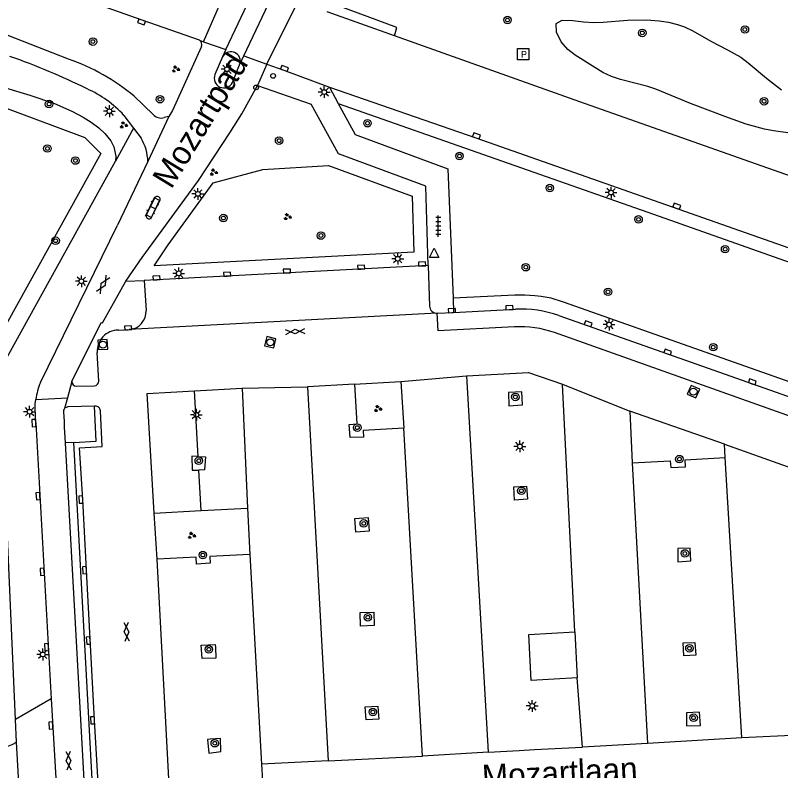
# Model space of a CAD drawing. Extents: x 132999 to 136000, y 398499 to 400501.
# Drawn here: x 133446.5 to 133527.8, y 399252.9 to 399333.1 of the extents above; entities that cross this region are included whole.
import ezdxf

# ---------------------------------------------------------------- set-up
doc = ezdxf.new("R2010")
doc.units = 0
for name, color, linetype in [('gg-anno-openbare ruimte label', 7, 'Continuous'), ('gg-knt-verharding', 7, 'Continuous'), ('gg-knt-verharding nz', 7, 'Continuous'), ('gt-grn-groengrens', 7, 'Continuous'), ('gt-grn-weggrens', 7, 'Continuous'), ('gt-symb-boom', 7, 'Continuous'), ('gt-symb-brandput', 7, 'Continuous'), ('gt-symb-drukknoppaal', 7, 'Continuous'), ('gt-symb-gesloten verharding', 7, 'Continuous'), ('gt-symb-groenvak', 7, 'Continuous'), ('gt-symb-klinker verharding', 7, 'Continuous'), ('gt-symb-kolk', 7, 'Continuous'), ('gt-symb-lichtmast', 7, 'Continuous'), ('gt-symb-rioolschacht', 7, 'Continuous'), ('gt-symb-tegel verharding', 7, 'Continuous'), ('gt-symb-verkeersregelinstallatiepaal', 7, 'Continuous'), ('gt-symb-waterafsluiter', 7, 'Continuous')]:
    doc.layers.add(name, color=color, linetype=linetype)

# ---------------------------------------------------------------- blocks, each defined once
blk = doc.blocks.new('gt0-BOOM')
at = {"layer": 'gt-symb-boom'}
for radius in [0.4, 0.2]:
    blk.add_circle((0, 0), radius, dxfattribs=at)
blk = doc.blocks.new('gt0-KOLK')
at = {"layer": 'gt-symb-kolk'}
blk.add_lwpolyline([(0, 0), (0.375, 0), (0.375, 0.4), (-0.375, 0.4), (-0.375, 0), (0, 0)], dxfattribs=at)
blk = doc.blocks.new('gt0-DPAAL')
at = {"layer": 'gt-symb-drukknoppaal'}
blk.add_circle((0, 0), 0.25, dxfattribs=at)
blk = doc.blocks.new('gt0-VIPAAL')
at = {"layer": 'gt-symb-verkeersregelinstallatiepaal'}
blk.add_circle((0, 0), 0.25, dxfattribs=at)
blk = doc.blocks.new('gt0-LMAST')
at = {"layer": 'gt-symb-lichtmast'}
for p, q in [((-0.182, 0.173), (-0.447, 0.438)), ((-0.005, 0.246), (-0.005, 0.621)), ((0.172, 0.173), (0.437, 0.438)), ((-0.255, -0.004), (-0.63, -0.004)), ((-0.182, -0.181), (-0.447, -0.446)), ((-0.005, -0.254), (-0.005, -0.629)), ((0.437, -0.446), (0.172, -0.181)), ((0.245, -0.004), (0.62, -0.004))]:
    blk.add_line(p, q, dxfattribs=at)
blk.add_circle((-0.005, -0.004), 0.25, dxfattribs=at)
blk = doc.blocks.new('gt0-GRVAK')
at = {"layer": 'gt-symb-groenvak'}
for p, q in [((-0.11, 0.189), (-0.228, 0.24)), ((-0.182, 0.153), (0.088, 0.153)), ((-0.091, 0.211), (-0.156, 0.322)), ((-0.047, 0.214), (-0.047, 0.393)), ((-0.004, 0.211), (0.061, 0.322)), ((0.015, 0.189), (0.133, 0.24)), ((0.262, -0.052), (0.197, 0.059)), ((0.305, -0.049), (0.305, 0.13)), ((0.349, -0.052), (0.414, 0.059)), ((-0.245, -0.228), (-0.363, -0.177)), ((-0.318, -0.264), (-0.047, -0.264)), ((-0.226, -0.206), (-0.291, -0.095)), ((-0.183, -0.203), (-0.183, -0.024)), ((-0.139, -0.206), (-0.074, -0.095)), ((-0.12, -0.228), (-0.002, -0.177)), ((0.243, -0.074), (0.125, -0.023)), ((0.17, -0.11), (0.441, -0.11)), ((0.368, -0.074), (0.486, -0.023))]:
    blk.add_line(p, q, dxfattribs=at)
blk = doc.blocks.new('gt0-KL1')
at = {"layer": 'gt-symb-klinker verharding'}
for p, q in [((-1.15, 0.3), (1.15, 0.3)), ((-1, -0.3), (-1, 0.3)), ((-0.5, 0.3), (-0.5, 0.45)), ((0, -0.3), (0, 0.3)), ((0.5, 0.3), (0.5, 0.45)), ((1, -0.3), (1, 0.3)), ((-1.15, -0.3), (1.15, -0.3)), ((-0.5, -0.45), (-0.5, -0.3)), ((0.5, -0.45), (0.5, -0.3))]:
    blk.add_line(p, q, dxfattribs=at)
blk = doc.blocks.new('gt0-WAFSL')
at = {"layer": 'gt-symb-waterafsluiter'}
for p, q in [((-0.5, -0.333), (0, 0.667)), ((0, 0.667), (0.5, -0.333)), ((0.5, -0.333), (-0.5, -0.333))]:
    blk.add_line(p, q, dxfattribs=at)
blk = doc.blocks.new('gt0-TEG1')
at = {"layer": 'gt-symb-tegel verharding'}
for p, q in [((-1.125, 0), (1.125, 0)), ((-0.9, -0.25), (-0.9, 0.25)), ((-0.45, -0.25), (-0.45, 0.25)), ((0, -0.25), (0, 0.25)), ((0.45, -0.25), (0.45, 0.25)), ((0.9, -0.25), (0.9, 0.25))]:
    blk.add_line(p, q, dxfattribs=at)
blk = doc.blocks.new('gt0-BPUT')
at = {"layer": 'gt-symb-brandput'}
blk.add_lwpolyline([(-0.599, -0.599), (-0.599, 0.601), (0.601, 0.601), (0.601, -0.599)], close=True, dxfattribs=at)
blk.add_text('P', height=0.7, dxfattribs=at).set_placement((-0.233, -0.35))
blk = doc.blocks.new('gt0-RS')
at = {"layer": 'gt-symb-rioolschacht'}
blk.add_lwpolyline([(-0.5, -0.5), (0.5, -0.5), (0.5, 0.5), (-0.5, 0.5)], close=True, dxfattribs=at)
blk.add_circle((0, 0), 0.375, dxfattribs=at)
blk = doc.blocks.new('gt0-GESVH1')
at = {"layer": 'gt-symb-gesloten verharding'}
for p, q in [((-0.992, -0.261), (0.008, 0.239)), ((0.008, -0.261), (-0.992, 0.239)), ((0.008, 0.239), (1.008, -0.261)), ((1.008, 0.239), (0.008, -0.261))]:
    blk.add_line(p, q, dxfattribs=at)

msp = doc.modelspace()

# ---------------------------------------------------------------- linework, layer by layer
at = {"layer": 'gg-knt-verharding'}
for p, q in [((133486.751, 399330.908), (133479.624, 399333.445)), ((133469.774, 399329.137), (133469.657, 399329.177)), ((133468.495, 399328.665), (133467.693, 399326.782)), ((133469.555, 399325.958), (133470.312, 399327.827)), ((133473.221, 399327.886), (133472.201, 399325.636)), ((133472.201, 399325.636), (133477.9, 399323.64)), ((133479.86, 399325.46), (133480.789, 399323.732)), ((133461.12, 399322.558), (133459.116, 399324.481)), ((133458.031, 399322.458), (133459.055, 399321.079)), ((133462.8, 399322.342), (133462.303, 399322.212)), ((133459.055, 399321.079), (133459.841, 399320.019)), ((133460.562, 399317.542), (133457.347, 399310.804)), ((133460.43, 399311.902), (133461.306, 399313.692)), ((133461.833, 399313.411), (133460.957, 399311.63)), ((133449.16, 399294.093), (133457.347, 399310.804)), ((133458.222, 399304.828), (133459.962, 399307.368)), ((133490.352, 399306.502), (133460.169, 399304.929)), ((133490.352, 399306.502), (133490.48, 399302.196)), ((133460.169, 399304.929), (133460.376, 399301.744)), ((133492.979, 399303.043), (133493.039, 399301.525)), ((133491.304, 399301.435), (133493.039, 399301.525)), ((133493.039, 399301.525), (133499.61, 399301.865)), ((133504.212, 399301.197), (133552.663, 399284.07)), ((133457.433, 399299.643), (133458.59, 399299.695)), ((133455.362, 399294.236), (133455.198, 399297.257)), ((133482.53, 399293.9), (133487.43, 399294.18)), ((133482.53, 399293.9), (133482.76, 399289.676)), ((133487.43, 399294.18), (133487.753, 399289.241)), ((133452.977, 399293.678), (133454.876, 399293.724)), ((133454.9, 399291.558), (133452.078, 399291.482)), ((133454.976, 399291.56), (133454.9, 399291.558)), ((133511.76, 399291.05), (133512.02, 399285.55)), ((133521.83, 399287.53), (133511.76, 399291.05)), ((133448.663, 399289.786), (133450.308, 399260.482)), ((133487.753, 399289.241), (133483.433, 399288.994)), ((133521.89, 399286.1), (133521.83, 399287.53)), ((133512.02, 399285.55), (133516.061, 399285.775)), ((133517.63, 399285.862), (133521.89, 399286.1)), ((133461.25, 399280.22), (133466.225, 399280.487)), ((133461.54, 399275.301), (133461.25, 399280.22)), ((133466.225, 399280.487), (133471.14, 399280.75)), ((133471.14, 399280.75), (133471.414, 399275.82)), ((133465.698, 399275.519), (133461.54, 399275.301)), ((133471.414, 399275.82), (133467.144, 399275.595)), ((133505.92, 399267.61), (133506.17, 399262.72)), ((133450.308, 399260.482), (133450.78, 399252.07)), ((133500, 399255.01), (133501.642, 399255.102))]:
    msp.add_line(p, q, dxfattribs=at)
for points in [[(133466.034, 399330.433), (133459.945, 399332.563), (133427.907, 399343.889), (133426.613, 399344.343)], [(133486.751, 399330.908), (133487.015, 399331.789), (133480.041, 399334.376)], [(133452.141, 399328.422), (133445.635, 399330.958), (133445.053, 399331.164)], [(133771.329, 399233.906), (133768.601, 399234.632), (133745.269, 399241.392), (133716.806, 399250.305), (133688.288, 399259.917), (133659.647, 399269.976), (133602.401, 399290.135), (133545.88, 399309.99), (133506.955, 399323.72), (133486.751, 399330.908)], [(133466.252, 399329.774), (133463.166, 399322.97), (133462.8, 399322.342)], [(133473.221, 399327.886), (133475.003, 399327.257), (133479.86, 399325.46)], [(133459.962, 399307.368), (133465.943, 399315.528), (133469.285, 399320.599), (133470.551, 399322.604), (133472.201, 399325.636)], [(133479.86, 399325.46), (133495.399, 399320.086), (133559.263, 399297.64), (133579.582, 399290.434), (133599.962, 399283.266), (133620.307, 399276.145), (133660.016, 399262.132), (133680.397, 399254.969), (133701.754, 399247.622), (133723.196, 399240.624), (133744.786, 399233.916), (133758.432, 399229.947)], [(133490.352, 399306.502), (133490.1, 399314.95), (133480.8, 399318.36), (133477.9, 399323.64)], [(133480.789, 399323.732), (133482.57, 399320.42), (133492.44, 399316.77), (133492.979, 399303.043)], [(133452.483, 399294.191), (133455.601, 399300.473), (133455.748, 399300.404), (133458.222, 399304.828)], [(133498.876, 399293.037), (133498.908, 399291.617), (133500.35, 399291.696), (133500.277, 399293.097), (133498.876, 399293.037)], [(133448.663, 399289.786), (133448.589, 399291.351), (133448.612, 399291.82), (133448.664, 399292.284)], [(133452.698, 399287.721), (133455.091, 399287.849), (133454.9, 399291.558)], [(133451.598, 399290.952), (133451.664, 399289.948), (133451.677, 399289.329), (133451.77, 399287.665)], [(133459.735, 399205.94), (133459.697, 399206.505), (133457.762, 399206.386), (133457.606, 399208.967), (133455.774, 399242.285), (133455.377, 399249.764), (133454.9, 399258.214), (133454.034, 399274.154), (133453.642, 399281.654), (133453.315, 399287.156), (133455.704, 399287.285), (133455.519, 399291.09)], [(133483.433, 399288.994), (133483.473, 399288.287), (133482.06, 399288.231), (133481.941, 399289.624), (133482.76, 399289.676)], [(133451.77, 399287.665), (133454.295, 399242.273), (133457.242, 399193.444)], [(133459.735, 399205.94), (133457.166, 399205.755), (133452.698, 399287.721)], [(133465.913, 399286.232), (133465.229, 399286.269), (133465.266, 399284.767), (133465.992, 399284.783)], [(133465.913, 399286.232), (133466.676, 399286.19), (133466.586, 399284.796), (133465.992, 399284.783)], [(133516.061, 399285.775), (133516.103, 399285.046), (133517.67, 399285.141), (133517.63, 399285.862)], [(133499.432, 399283.005), (133500.791, 399283.089), (133500.906, 399281.703), (133499.496, 399281.585), (133499.432, 399283.005)], [(133484.009, 399279.287), (133484.08, 399278.297), (133482.645, 399278.198), (133482.541, 399279.624), (133483.977, 399279.727), (133484.009, 399279.287)], [(133518.154, 399276.474), (133516.858, 399276.441), (133516.843, 399275.031), (133518.259, 399275.143), (133518.154, 399276.474)], [(133467.144, 399275.595), (133467.181, 399274.891), (133465.736, 399274.797), (133465.698, 399275.519)], [(133484.62, 399268.274), (133483.157, 399268.21), (133483.107, 399269.644), (133484.566, 399269.696), (133484.62, 399268.274)], [(133506.17, 399262.72), (133501.281, 399262.419), (133501.04, 399267.31), (133505.92, 399267.61)], [(133467.735, 399265.966), (133467.797, 399264.81), (133466.343, 399264.751), (133466.233, 399266.183), (133467.719, 399266.263), (133467.735, 399265.966)], [(133517.436, 399266.431), (133518.665, 399266.481), (133518.768, 399265.121), (133517.507, 399265.056), (133517.436, 399266.431)], [(133485.04, 399259.127), (133485.096, 399258.333), (133483.762, 399258.239), (133483.665, 399259.628), (133484.998, 399259.722), (133485.04, 399259.127)], [(133517.774, 399258.985), (133517.797, 399257.605), (133519.251, 399257.667), (133519.178, 399259.075), (133517.774, 399258.985)], [(133467.198, 399256.184), (133466.897, 399256.163), (133467.048, 399254.73), (133468.321, 399254.873), (133468.271, 399256.258), (133467.198, 399256.184)]]:
    msp.add_lwpolyline(points, dxfattribs=at)
for centre, radius, start, end in [((133465.801, 399329.99), 0.5, 334.38656, 62.22231), ((133469.387, 399328.214), 1, 74.36149, 153.19697), ((133469.384, 399328.211), 1.005, 337.51704, 67.1376), ((133421.538, 399259.097), 73.759, 63.79614, 70.71149), ((133445.004, 399307.648), 21.966, 50.0256, 71.03995), ((133468.635, 399326.396), 1.018, 157.71023, 334.54765), ((133449.034, 399314.067), 12.302, 43.00356, 65.64807), ((133462.002, 399323.38), 1.206, 222.96074, 284.43332), ((133455.705, 399317.472), 4.858, 0.83096, 31.62726), ((133461.572, 399313.556), 0.299, 330.99272, 152.87359), ((133460.689, 399311.758), 0.297, 150.95181, 334.44905), ((133491.267, 399302.222), 0.788, 181.86575, 272.6866), ((133458.417, 399301.648), 1.961, 275.04934, 2.79693), ((133500.22, 399289.88), 12, 70.56891, 92.913), ((133457.438, 399297.398), 2.245, 90.13055, 183.61261), ((133456.064, 399291.227), 7.475, 157.4595, 171.87488), ((133452.996, 399294.19), 0.513, 179.91565, 267.9225), ((133454.826, 399294.259), 0.537, 275.39366, 357.59102), ((133452.087, 399290.992), 0.491, 91.10143, 137.81086), ((133455.029, 399291.073), 0.49, 2.01991, 96.22367), ((133452.088, 399290.991), 0.492, 137.78422, 184.50947)]:
    msp.add_arc(centre, radius, start, end, dxfattribs=at)
at = {"layer": 'gg-knt-verharding nz'}
for p, q in [((133466.472, 399330.281), (133469.415, 399337.051)), ((133468.866, 399329.451), (133472.014, 399336.124)), ((133470.764, 399328.777), (133473.928, 399335.442)), ((133473.221, 399327.886), (133476.511, 399334.524)), ((133466.034, 399330.433), (133466.472, 399330.281)), ((133466.472, 399330.281), (133468.866, 399329.451)), ((133468.866, 399329.451), (133468.495, 399328.665)), ((133470.312, 399327.827), (133470.764, 399328.777)), ((133470.764, 399328.777), (133473.221, 399327.886)), ((133491.304, 399301.435), (133458.59, 399299.695)), ((133494.425, 399294.802), (133496.707, 399254.826)), ((133452.483, 399294.191), (133452.021, 399292.443)), ((133482.53, 399293.9), (133477.508, 399293.62)), ((133505.92, 399267.61), (133504.593, 399293.911)), ((133465.535, 399293.2), (133470.573, 399293.492)), ((133470.573, 399293.492), (133471.14, 399280.75)), ((133477.508, 399293.62), (133479.722, 399253.905)), ((133452.021, 399292.443), (133451.724, 399291.321)), ((133489.74, 399254.387), (133487.753, 399289.241)), ((133523.662, 399256.332), (133521.89, 399286.1)), ((133512.02, 399285.55), (133513.643, 399255.748)), ((133471.414, 399275.82), (133472.647, 399253.549)), ((133506.726, 399255.359), (133506.17, 399262.72)), ((133523.662, 399256.332), (133513.643, 399255.748)), ((133496.707, 399254.826), (133500, 399255.01)), ((133501.642, 399255.102), (133506.726, 399255.359)), ((133479.722, 399253.905), (133489.74, 399254.387))]:
    msp.add_line(p, q, dxfattribs=at)
for points in [[(133499.523, 399299.997), (133491.403, 399299.568), (133491.304, 399301.435)], [(133552.127, 399282.54), (133552.011, 399282.21), (133503.764, 399299.381)], [(133494.425, 399294.802), (133500.986, 399295.141), (133504.593, 399293.911)], [(133461.25, 399280.22), (133460.503, 399292.908), (133465.535, 399293.2)], [(133464.51, 399222.68), (133462.918, 399250), (133461.54, 399275.301)], [(133472.647, 399253.549), (133472.843, 399250), (133473.53, 399235.77)]]:
    msp.add_lwpolyline(points, dxfattribs=at)
msp.add_arc((133500.089, 399288.986), 11.025, 70.52901, 92.9423, dxfattribs=at)
at = {"layer": 'gt-grn-groengrens'}
for p, q in [((133459.055, 399321.079), (133457.126, 399317.595)), ((133458.222, 399304.828), (133460.169, 399304.929)), ((133452.698, 399287.721), (133451.77, 399287.665)), ((133450.308, 399260.482), (133446.49, 399258.303)), ((133446.63, 399255.878), (133446.49, 399258.303)), ((133450.288, 399192.087), (133446.63, 399255.878))]:
    msp.add_line(p, q, dxfattribs=at)
for points in [[(133401.875, 399328.968), (133399.99, 399338.983), (133406.365, 399337.66), (133423.086, 399331.525), (133442.935, 399324.187), (133453.882, 399320.097), (133455.566, 399318.413), (133443.296, 399296.278), (133444.718, 399257.292), (133444.219, 399257.007), (133440.843, 399256.074), (133438.642, 399256.26), (133437.544, 399256.577)], [(133503.929, 399332.201), (133504.584, 399332.556), (133505.703, 399332.528), (133506.829, 399332.396), (133507.948, 399332.331), (133508.942, 399332.356), (133511.509, 399332.557), (133513.532, 399332.592), (133514.862, 399332.508), (133515.86, 399332.36), (133516.829, 399332.121), (133517.555, 399331.859), (133518.448, 399331.425), (133520.349, 399330.326), (133522.146, 399329.43), (133523.547, 399328.64), (133524.347, 399328.048), (133526.287, 399326.395), (133527.866, 399325.176)], [(133528.778, 399320.582), (133527.036, 399320.8), (133526.058, 399320.988), (133524.132, 399321.516), (133522.237, 399322.18), (133518.204, 399323.713), (133514.509, 399325.233), (133513.675, 399325.514), (133510.765, 399326.263), (133509.822, 399326.589), (133508.91, 399327.023), (133508.039, 399327.528), (133505.944, 399328.851), (133505.168, 399329.457), (133504.483, 399330.267), (133503.972, 399331.309), (133503.929, 399332.201)], [(133442.831, 399326.172), (133448.038, 399324.607), (133450.637, 399323.709), (133452.477, 399322.917), (133453.711, 399322.262), (133454.559, 399321.729), (133455.357, 399321.124), (133455.996, 399320.525), (133456.631, 399319.739), (133456.958, 399319.097), (133457.154, 399318.113), (133457.126, 399317.595)], [(133480.789, 399323.732), (133514.266, 399311.968), (133566.026, 399293.658), (133622.297, 399273.676), (133674.718, 399255.372), (133708.103, 399243.677), (133754.686, 399228.738), (133757.903, 399228.105)], [(133446.49, 399258.303), (133444.86, 399295.436), (133457.126, 399317.595)], [(133461.25, 399306.488), (133462.712, 399308.689), (133467.52, 399315.281), (133472.783, 399316.7), (133479.756, 399317.145), (133488.631, 399313.891), (133488.809, 399307.924), (133461.25, 399306.488)], [(133501.669, 399303.302), (133500.602, 399303.375), (133499.533, 399303.363), (133492.979, 399303.043)], [(133675.091, 399247.341), (133669.699, 399247.341), (133662.667, 399245.694), (133660.472, 399243.376), (133658.052, 399240.885), (133657.597, 399239.52), (133657.423, 399239.07), (133649.954, 399241.695), (133648.809, 399242.12), (133649.234, 399243.47), (133648.318, 399245.385), (133595.759, 399263.88), (133598.629, 399272.137), (133582.991, 399277.642), (133582.389, 399275.837), (133551.925, 399286.505), (133551.757, 399286.027), (133504.712, 399302.611), (133503.415, 399303.03), (133502.352, 399303.211), (133501.669, 399303.302)], [(133437.654, 399254.514), (133438.441, 399254.364), (133439.312, 399254.262), (133440.525, 399254.257), (133441.334, 399254.321), (133442.707, 399254.517), (133444.024, 399254.85), (133445.082, 399255.191), (133446.14, 399255.64), (133446.63, 399255.878)]]:
    msp.add_lwpolyline(points, dxfattribs=at)
at = {"layer": 'gt-grn-weggrens'}
for p, q in [((133462.8, 399322.342), (133460.562, 399317.542)), ((133487.43, 399294.18), (133494.425, 399294.802)), ((133504.593, 399293.911), (133511.76, 399291.05)), ((133465.913, 399286.232), (133465.535, 399293.2)), ((133470.573, 399293.492), (133477.508, 399293.62)), ((133448.664, 399292.284), (133452.021, 399292.443)), ((133521.83, 399287.53), (133529.06, 399284.94)), ((133466.225, 399280.487), (133465.992, 399284.783)), ((133530.629, 399256.67), (133523.662, 399256.332)), ((133513.643, 399255.748), (133506.726, 399255.359)), ((133496.707, 399254.826), (133489.74, 399254.387)), ((133479.722, 399253.905), (133472.647, 399253.549))]:
    msp.add_line(p, q, dxfattribs=at)

# ---------------------------------------------------------------- block references
at = {"layer": 'gt-symb-boom'}
for p in [(133498.768, 399332.578), (133513.083, 399331.212), (133523.981, 399331.577), (133454.731, 399330.294), (133450.073, 399323.662), (133461.856, 399324.171), (133526.02, 399323.953), (133483.897, 399321.624), (133474.508, 399319.771), (133449.897, 399318.938), (133493.67, 399318.134), (133452.872, 399317.656), (133503.266, 399314.731), (133468.587, 399311.549), (133512.686, 399311.404), (133450.771, 399309.139), (133478.952, 399309.691), (133521.884, 399308.242), (133500.71, 399306.328), (133509.449, 399303.711), (133520.62, 399297.834), (133499.606, 399292.551), (133482.815, 399289.289), (133465.975, 399285.774), (133517.027, 399285.945), (133500.242, 399282.583), (133483.5, 399279.116), (133466.405, 399275.755), (133517.613, 399275.925), (133483.932, 399269.149), (133518.094, 399265.852), (133467.04, 399265.736), (133484.462, 399259.08), (133518.532, 399258.481), (133467.674, 399255.768)]:
    msp.add_blockref('gt0-BOOM', p, dxfattribs=at)
at = {"layer": 'gt-symb-brandput'}
msp.add_blockref('gt0-BPUT', (133500.439, 399328.941), dxfattribs=at)
at = {"layer": 'gt-symb-drukknoppaal'}
msp.add_blockref('gt0-DPAAL', (133472.064, 399325.416), dxfattribs=at)
at = {"layer": 'gt-symb-gesloten verharding'}
for p, rotation in [((133455.831, 399304.502), -120.12860023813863), ((133476.204, 399299.501), 2.979673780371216), ((133458.318, 399267.61), -87.07752733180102), ((133452.134, 399253.897), 92.92247266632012)]:
    msp.add_blockref('gt0-GESVH1', p, dxfattribs=dict(at, rotation=rotation))
at = {"layer": 'gt-symb-groenvak'}
for p in [(133463.521, 399327.366), (133457.978, 399321.427), (133467.546, 399316.412), (133475.39, 399311.679), (133484.988, 399291.294), (133465.212, 399277.836)]:
    msp.add_blockref('gt0-GRVAK', p, dxfattribs=at)
at = {"layer": 'gt-symb-klinker verharding', "rotation": 64.40857585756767}
msp.add_blockref('gt0-KL1', (133461.096, 399312.65), dxfattribs=at)
at = {"layer": 'gt-symb-kolk'}
for p, rotation in [((133459.945, 399332.563), 160.51609432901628), ((133475.003, 399327.257), -19.44809211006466), ((133495.399, 399320.086), -19.35364427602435), ((133516.675, 399312.614), -19.397061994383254), ((133489.705, 399306.469), 2.8652657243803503), ((133475.343, 399305.724), 1.949254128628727), ((133483.236, 399306.133), 2.407413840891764), ((133461.503, 399305.001), 3.383287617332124), ((133469.006, 399305.392), 2.9224726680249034), ((133498.978, 399301.833), 2.8080530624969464), ((133492.872, 399301.518), 2.865265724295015), ((133507.271, 399300.122), -19.32248238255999), ((133458.484, 399299.689), 4.359151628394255), ((133515.718, 399297.134), -19.576725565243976), ((133524.713, 399293.957), -19.141373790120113), ((133448.663, 399289.786), 93.26885295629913), ((133449.1, 399282.015), 93.26885295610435), ((133453.642, 399281.654), 93.89789623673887), ((133449.549, 399273.978), 93.26885295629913), ((133454.034, 399274.154), 93.89789623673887), ((133454.44, 399266.678), 93.89789623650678), ((133449.997, 399265.98), 93.26885295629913), ((133454.9, 399258.214), 92.06381972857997), ((133450.467, 399257.661), 93.2116257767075)]:
    msp.add_blockref('gt0-KOLK', p, dxfattribs=dict(at, rotation=rotation))
at = {"layer": 'gt-symb-lichtmast'}
for p in [(133468.972, 399327.36), (133479.302, 399324.932), (133456.487, 399322.901), (133465.88, 399314.117), (133509.767, 399314.254), (133487.122, 399307.232), (133463.853, 399305.681), (133453.513, 399304.834), (133509.563, 399300.231), (133448, 399290.982), (133465.722, 399290.667), (133500.083, 399287.303), (133449.411, 399265.197), (133501.393, 399259.738)]:
    msp.add_blockref('gt0-LMAST', p, dxfattribs=at)
at = {"layer": 'gt-symb-rioolschacht'}
for p, rotation in [((133473.572, 399298.351), 76.53322310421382), ((133455.788, 399298.106), -86.44511133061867), ((133518.522, 399293.111), 155.92116276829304)]:
    msp.add_blockref('gt0-RS', p, dxfattribs=dict(at, rotation=rotation))
at = {"layer": 'gt-symb-tegel verharding', "rotation": 90}
msp.add_blockref('gt0-TEG1', (133491.419, 399310.694), dxfattribs=at)
at = {"layer": 'gt-symb-verkeersregelinstallatiepaal'}
msp.add_blockref('gt0-VIPAAL', (133473.873, 399326.652), dxfattribs=at)
at = {"layer": 'gt-symb-waterafsluiter'}
msp.add_blockref('gt0-WAFSL', (133490.978, 399307.676), dxfattribs=at)

# ---------------------------------------------------------------- texts
at = {"layer": 'gg-anno-openbare ruimte label'}
for s, rotation, p in [('Mozartpad', 58.5, (133463.052, 399314.534)), ('Mozartlaan', 3, (133496.122, 399250.971))]:
    msp.add_text(s, height=2.5, rotation=rotation, dxfattribs=at).set_placement(p)

doc.saveas('drawing.dxf')
